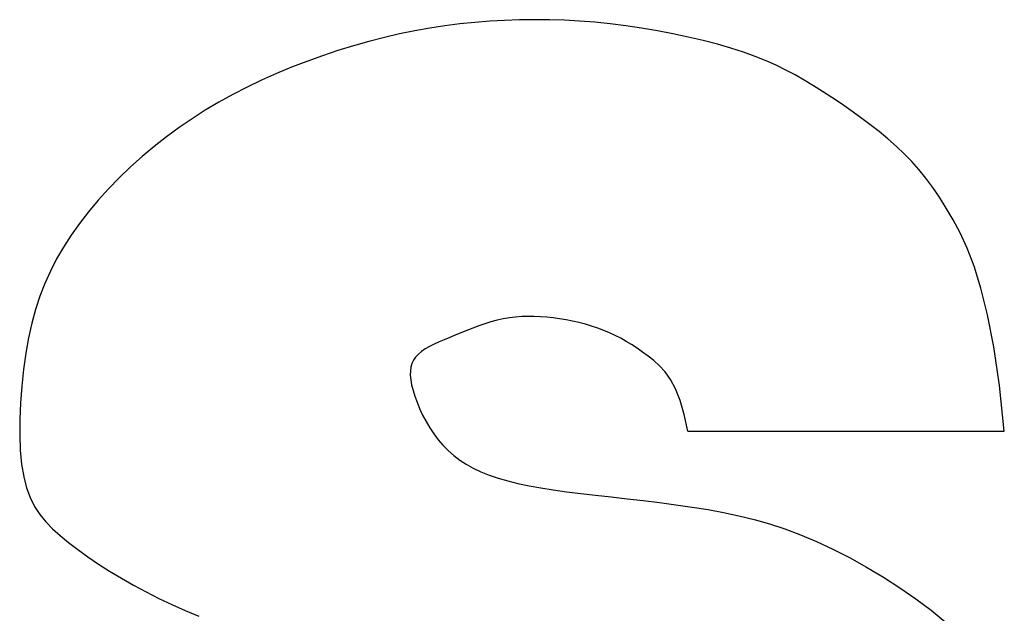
# Model space of a CAD drawing. Header units: millimetres. Extents: x -7023 to 53801, y 9849 to 33561.
# Tile 388 of 537: x 29155.29 to 29158.91, y 16333.41 to 16335.59. Entities that reach past the tile are written whole.
import ezdxf

# ---------------------------------------------------------------- set-up
doc = ezdxf.new("R2010")
doc.units = ezdxf.units.MM
doc.layers.add('IE_CCTV', color=6, linetype='Continuous')

# ---------------------------------------------------------------- blocks, each defined once
blk = doc.blocks.new('zw$F5E3')
at = {"layer": 'IE_CCTV', "transparency": 33554687}
for p, q in [((49.8796, -18.7696), (49.8299, -18.7725)), ((49.8796, -18.7696), (49.8299, -18.7725)), ((49.8796, -18.7696), (49.8299, -18.7725)), ((49.8796, -18.7696), (49.8299, -18.7725)), ((49.8796, -18.7696), (49.8299, -18.7725)), ((49.9293, -18.7678), (49.8796, -18.7696)), ((49.9293, -18.7678), (49.8796, -18.7696)), ((49.9293, -18.7678), (49.8796, -18.7696)), ((49.9293, -18.7678), (49.8796, -18.7696)), ((49.9293, -18.7678), (49.8796, -18.7696)), ((49.9791, -18.7672), (49.9293, -18.7678)), ((49.9791, -18.7672), (49.9293, -18.7678)), ((49.9791, -18.7672), (49.9293, -18.7678)), ((49.9791, -18.7672), (49.9293, -18.7678)), ((49.9791, -18.7672), (49.9293, -18.7678)), ((50.0291, -18.7676), (49.9791, -18.7672)), ((50.0291, -18.7676), (49.9791, -18.7672)), ((50.0291, -18.7676), (49.9791, -18.7672)), ((50.0291, -18.7676), (49.9791, -18.7672)), ((50.0291, -18.7676), (49.9791, -18.7672)), ((50.0794, -18.7692), (50.0291, -18.7676)), ((50.0794, -18.7692), (50.0291, -18.7676)), ((50.0794, -18.7692), (50.0291, -18.7676)), ((50.0794, -18.7692), (50.0291, -18.7676)), ((50.0794, -18.7692), (50.0291, -18.7676)), ((50.1299, -18.772), (50.0794, -18.7692)), ((50.1299, -18.772), (50.0794, -18.7692)), ((50.1299, -18.772), (50.0794, -18.7692)), ((50.1299, -18.772), (50.0794, -18.7692)), ((50.1299, -18.772), (50.0794, -18.7692)), ((50.1809, -18.776), (50.1299, -18.772)), ((50.1809, -18.776), (50.1299, -18.772)), ((50.1809, -18.776), (50.1299, -18.772)), ((50.1809, -18.776), (50.1299, -18.772)), ((50.1809, -18.776), (50.1299, -18.772)), ((49.5799, -18.8044), (49.5291, -18.8147)), ((49.5799, -18.8044), (49.5291, -18.8147)), ((49.5799, -18.8044), (49.5291, -18.8147)), ((49.5799, -18.8044), (49.5291, -18.8147)), ((49.5799, -18.8044), (49.5291, -18.8147)), ((49.6303, -18.7955), (49.5799, -18.8044)), ((49.6303, -18.7955), (49.5799, -18.8044)), ((49.6303, -18.7955), (49.5799, -18.8044)), ((49.6303, -18.7955), (49.5799, -18.8044)), ((49.6303, -18.7955), (49.5799, -18.8044)), ((49.6804, -18.7879), (49.6303, -18.7955)), ((49.6804, -18.7879), (49.6303, -18.7955)), ((49.6804, -18.7879), (49.6303, -18.7955)), ((49.6804, -18.7879), (49.6303, -18.7955)), ((49.6804, -18.7879), (49.6303, -18.7955)), ((49.7304, -18.7815), (49.6804, -18.7879)), ((49.7304, -18.7815), (49.6804, -18.7879)), ((49.7304, -18.7815), (49.6804, -18.7879)), ((49.7304, -18.7815), (49.6804, -18.7879)), ((49.7304, -18.7815), (49.6804, -18.7879)), ((49.7802, -18.7764), (49.7304, -18.7815)), ((49.7802, -18.7764), (49.7304, -18.7815)), ((49.7802, -18.7764), (49.7304, -18.7815)), ((49.7802, -18.7764), (49.7304, -18.7815)), ((49.7802, -18.7764), (49.7304, -18.7815)), ((49.8299, -18.7725), (49.7802, -18.7764)), ((49.8299, -18.7725), (49.7802, -18.7764)), ((49.8299, -18.7725), (49.7802, -18.7764)), ((49.8299, -18.7725), (49.7802, -18.7764)), ((49.8299, -18.7725), (49.7802, -18.7764)), ((50.2324, -18.7812), (50.1809, -18.776)), ((50.2324, -18.7812), (50.1809, -18.776)), ((50.2324, -18.7812), (50.1809, -18.776)), ((50.2324, -18.7812), (50.1809, -18.776)), ((50.2324, -18.7812), (50.1809, -18.776)), ((50.2845, -18.7877), (50.2324, -18.7812)), ((50.2845, -18.7877), (50.2324, -18.7812)), ((50.2845, -18.7877), (50.2324, -18.7812)), ((50.2845, -18.7877), (50.2324, -18.7812)), ((50.2845, -18.7877), (50.2324, -18.7812)), ((50.337, -18.7954), (50.2845, -18.7877)), ((50.337, -18.7954), (50.2845, -18.7877)), ((50.337, -18.7954), (50.2845, -18.7877)), ((50.337, -18.7954), (50.2845, -18.7877)), ((50.337, -18.7954), (50.2845, -18.7877)), ((50.3896, -18.8043), (50.337, -18.7954)), ((50.3896, -18.8043), (50.337, -18.7954)), ((50.3896, -18.8043), (50.337, -18.7954)), ((50.3896, -18.8043), (50.337, -18.7954)), ((50.3896, -18.8043), (50.337, -18.7954)), ((50.4417, -18.8142), (50.3896, -18.8043)), ((50.4417, -18.8142), (50.3896, -18.8043)), ((50.4417, -18.8142), (50.3896, -18.8043)), ((50.4417, -18.8142), (50.3896, -18.8043)), ((50.4417, -18.8142), (50.3896, -18.8043)), ((49.4781, -18.8264), (49.4266, -18.8395)), ((49.4781, -18.8264), (49.4266, -18.8395)), ((49.4781, -18.8264), (49.4266, -18.8395)), ((49.4781, -18.8264), (49.4266, -18.8395)), ((49.4781, -18.8264), (49.4266, -18.8395)), ((49.5291, -18.8147), (49.4781, -18.8264)), ((49.5291, -18.8147), (49.4781, -18.8264)), ((49.5291, -18.8147), (49.4781, -18.8264)), ((49.5291, -18.8147), (49.4781, -18.8264)), ((49.5291, -18.8147), (49.4781, -18.8264)), ((50.4929, -18.825), (50.4417, -18.8142)), ((50.4929, -18.825), (50.4417, -18.8142)), ((50.4929, -18.825), (50.4417, -18.8142)), ((50.4929, -18.825), (50.4417, -18.8142)), ((50.4929, -18.825), (50.4417, -18.8142)), ((50.5426, -18.8367), (50.4929, -18.825)), ((50.5426, -18.8367), (50.4929, -18.825)), ((50.5426, -18.8367), (50.4929, -18.825)), ((50.5426, -18.8367), (50.4929, -18.825)), ((50.5426, -18.8367), (50.4929, -18.825)), ((50.5903, -18.8491), (50.5426, -18.8367)), ((50.5903, -18.8491), (50.5426, -18.8367)), ((50.5903, -18.8491), (50.5426, -18.8367)), ((50.5903, -18.8491), (50.5426, -18.8367)), ((50.5903, -18.8491), (50.5426, -18.8367)), ((49.3229, -18.8702), (49.2711, -18.8876)), ((49.3229, -18.8702), (49.2711, -18.8876)), ((49.3229, -18.8702), (49.2711, -18.8876)), ((49.3229, -18.8702), (49.2711, -18.8876)), ((49.3229, -18.8702), (49.2711, -18.8876)), ((49.3748, -18.8542), (49.3229, -18.8702)), ((49.3748, -18.8542), (49.3229, -18.8702)), ((49.3748, -18.8542), (49.3229, -18.8702)), ((49.3748, -18.8542), (49.3229, -18.8702)), ((49.3748, -18.8542), (49.3229, -18.8702)), ((49.4266, -18.8395), (49.3748, -18.8542)), ((49.4266, -18.8395), (49.3748, -18.8542)), ((49.4266, -18.8395), (49.3748, -18.8542)), ((49.4266, -18.8395), (49.3748, -18.8542)), ((49.4266, -18.8395), (49.3748, -18.8542)), ((50.6355, -18.8622), (50.5903, -18.8491)), ((50.6355, -18.8622), (50.5903, -18.8491)), ((50.6355, -18.8622), (50.5903, -18.8491)), ((50.6355, -18.8622), (50.5903, -18.8491)), ((50.6355, -18.8622), (50.5903, -18.8491)), ((50.6777, -18.8757), (50.6355, -18.8622)), ((50.6777, -18.8757), (50.6355, -18.8622)), ((50.6777, -18.8757), (50.6355, -18.8622)), ((50.6777, -18.8757), (50.6355, -18.8622)), ((50.6777, -18.8757), (50.6355, -18.8622)), ((49.2711, -18.8876), (49.2196, -18.9062)), ((49.2711, -18.8876), (49.2196, -18.9062)), ((49.2711, -18.8876), (49.2196, -18.9062)), ((49.2711, -18.8876), (49.2196, -18.9062)), ((49.2711, -18.8876), (49.2196, -18.9062)), ((50.7167, -18.8897), (50.6777, -18.8757)), ((50.7167, -18.8897), (50.6777, -18.8757)), ((50.7167, -18.8897), (50.6777, -18.8757)), ((50.7167, -18.8897), (50.6777, -18.8757)), ((50.7167, -18.8897), (50.6777, -18.8757)), ((50.7529, -18.9042), (50.7167, -18.8897)), ((50.7529, -18.9042), (50.7167, -18.8897)), ((50.7529, -18.9042), (50.7167, -18.8897)), ((50.7529, -18.9042), (50.7167, -18.8897)), ((50.7529, -18.9042), (50.7167, -18.8897)), ((49.1685, -18.9261), (49.1181, -18.9472)), ((49.1685, -18.9261), (49.1181, -18.9472)), ((49.1685, -18.9261), (49.1181, -18.9472)), ((49.1685, -18.9261), (49.1181, -18.9472)), ((49.1685, -18.9261), (49.1181, -18.9472)), ((49.2196, -18.9062), (49.1685, -18.9261)), ((49.2196, -18.9062), (49.1685, -18.9261)), ((49.2196, -18.9062), (49.1685, -18.9261)), ((49.2196, -18.9062), (49.1685, -18.9261)), ((49.2196, -18.9062), (49.1685, -18.9261)), ((50.7869, -18.9194), (50.7529, -18.9042)), ((50.7869, -18.9194), (50.7529, -18.9042)), ((50.7869, -18.9194), (50.7529, -18.9042)), ((50.7869, -18.9194), (50.7529, -18.9042)), ((50.7869, -18.9194), (50.7529, -18.9042)), ((50.8191, -18.9352), (50.7869, -18.9194)), ((50.8191, -18.9352), (50.7869, -18.9194)), ((50.8191, -18.9352), (50.7869, -18.9194)), ((50.8191, -18.9352), (50.7869, -18.9194)), ((50.8191, -18.9352), (50.7869, -18.9194)), ((50.8501, -18.9517), (50.8191, -18.9352)), ((50.8501, -18.9517), (50.8191, -18.9352)), ((50.8501, -18.9517), (50.8191, -18.9352)), ((50.8501, -18.9517), (50.8191, -18.9352)), ((50.8501, -18.9517), (50.8191, -18.9352)), ((49.1181, -18.9472), (49.0684, -18.9695)), ((49.1181, -18.9472), (49.0684, -18.9695)), ((49.1181, -18.9472), (49.0684, -18.9695)), ((49.1181, -18.9472), (49.0684, -18.9695)), ((49.1181, -18.9472), (49.0684, -18.9695)), ((50.8804, -18.9691), (50.8501, -18.9517)), ((50.8804, -18.9691), (50.8501, -18.9517)), ((50.8804, -18.9691), (50.8501, -18.9517)), ((50.8804, -18.9691), (50.8501, -18.9517)), ((50.8804, -18.9691), (50.8501, -18.9517)), ((50.9106, -18.9874), (50.8804, -18.9691)), ((50.9106, -18.9874), (50.8804, -18.9691)), ((50.9106, -18.9874), (50.8804, -18.9691)), ((50.9106, -18.9874), (50.8804, -18.9691)), ((50.9106, -18.9874), (50.8804, -18.9691)), ((49.0198, -18.9928), (48.9722, -19.0172)), ((49.0198, -18.9928), (48.9722, -19.0172)), ((49.0198, -18.9928), (48.9722, -19.0172)), ((49.0198, -18.9928), (48.9722, -19.0172)), ((49.0198, -18.9928), (48.9722, -19.0172)), ((49.0684, -18.9695), (49.0198, -18.9928)), ((49.0684, -18.9695), (49.0198, -18.9928)), ((49.0684, -18.9695), (49.0198, -18.9928)), ((49.0684, -18.9695), (49.0198, -18.9928)), ((49.0684, -18.9695), (49.0198, -18.9928)), ((50.9412, -19.0067), (50.9106, -18.9874)), ((50.9412, -19.0067), (50.9106, -18.9874)), ((50.9412, -19.0067), (50.9106, -18.9874)), ((50.9412, -19.0067), (50.9106, -18.9874)), ((50.9412, -19.0067), (50.9106, -18.9874)), ((48.9722, -19.0172), (48.9257, -19.0428)), ((48.9722, -19.0172), (48.9257, -19.0428)), ((48.9722, -19.0172), (48.9257, -19.0428)), ((48.9722, -19.0172), (48.9257, -19.0428)), ((48.9722, -19.0172), (48.9257, -19.0428)), ((50.9725, -19.0271), (50.9412, -19.0067)), ((50.9725, -19.0271), (50.9412, -19.0067)), ((50.9725, -19.0271), (50.9412, -19.0067)), ((50.9725, -19.0271), (50.9412, -19.0067)), ((50.9725, -19.0271), (50.9412, -19.0067)), ((51.0042, -19.0484), (50.9725, -19.0271)), ((51.0042, -19.0484), (50.9725, -19.0271)), ((51.0042, -19.0484), (50.9725, -19.0271)), ((51.0042, -19.0484), (50.9725, -19.0271)), ((51.0042, -19.0484), (50.9725, -19.0271)), ((48.9257, -19.0428), (48.8803, -19.0696)), ((48.9257, -19.0428), (48.8803, -19.0696)), ((48.9257, -19.0428), (48.8803, -19.0696)), ((48.9257, -19.0428), (48.8803, -19.0696)), ((48.9257, -19.0428), (48.8803, -19.0696)), ((51.0362, -19.0705), (51.0042, -19.0484)), ((51.0362, -19.0705), (51.0042, -19.0484)), ((51.0362, -19.0705), (51.0042, -19.0484)), ((51.0362, -19.0705), (51.0042, -19.0484)), ((51.0362, -19.0705), (51.0042, -19.0484)), ((48.8359, -19.0976), (48.7926, -19.127)), ((48.8359, -19.0976), (48.7926, -19.127)), ((48.8359, -19.0976), (48.7926, -19.127)), ((48.8359, -19.0976), (48.7926, -19.127)), ((48.8359, -19.0976), (48.7926, -19.127)), ((48.8803, -19.0696), (48.8359, -19.0976)), ((48.8803, -19.0696), (48.8359, -19.0976)), ((48.8803, -19.0696), (48.8359, -19.0976)), ((48.8803, -19.0696), (48.8359, -19.0976)), ((48.8803, -19.0696), (48.8359, -19.0976)), ((51.068, -19.0933), (51.0362, -19.0705)), ((51.068, -19.0933), (51.0362, -19.0705)), ((51.068, -19.0933), (51.0362, -19.0705)), ((51.068, -19.0933), (51.0362, -19.0705)), ((51.068, -19.0933), (51.0362, -19.0705)), ((51.0994, -19.1168), (51.068, -19.0933)), ((51.0994, -19.1168), (51.068, -19.0933)), ((51.0994, -19.1168), (51.068, -19.0933)), ((51.0994, -19.1168), (51.068, -19.0933)), ((51.0994, -19.1168), (51.068, -19.0933)), ((48.7926, -19.127), (48.7504, -19.1577)), ((48.7926, -19.127), (48.7504, -19.1577)), ((48.7926, -19.127), (48.7504, -19.1577)), ((48.7926, -19.127), (48.7504, -19.1577)), ((48.7926, -19.127), (48.7504, -19.1577)), ((51.13, -19.1408), (51.0994, -19.1168)), ((51.13, -19.1408), (51.0994, -19.1168)), ((51.13, -19.1408), (51.0994, -19.1168)), ((51.13, -19.1408), (51.0994, -19.1168)), ((51.13, -19.1408), (51.0994, -19.1168)), ((48.7504, -19.1577), (48.7092, -19.1899)), ((48.7504, -19.1577), (48.7092, -19.1899)), ((48.7504, -19.1577), (48.7092, -19.1899)), ((48.7504, -19.1577), (48.7092, -19.1899)), ((48.7504, -19.1577), (48.7092, -19.1899)), ((51.1595, -19.1653), (51.13, -19.1408)), ((51.1595, -19.1653), (51.13, -19.1408)), ((51.1595, -19.1653), (51.13, -19.1408)), ((51.1595, -19.1653), (51.13, -19.1408)), ((51.1595, -19.1653), (51.13, -19.1408)), ((51.1876, -19.19), (51.1595, -19.1653)), ((51.1876, -19.19), (51.1595, -19.1653)), ((51.1876, -19.19), (51.1595, -19.1653)), ((51.1876, -19.19), (51.1595, -19.1653)), ((51.1876, -19.19), (51.1595, -19.1653)), ((48.7092, -19.1899), (48.6691, -19.2235)), ((48.7092, -19.1899), (48.6691, -19.2235)), ((48.7092, -19.1899), (48.6691, -19.2235)), ((48.7092, -19.1899), (48.6691, -19.2235)), ((48.7092, -19.1899), (48.6691, -19.2235)), ((51.214, -19.2151), (51.1876, -19.19)), ((51.214, -19.2151), (51.1876, -19.19)), ((51.214, -19.2151), (51.1876, -19.19)), ((51.214, -19.2151), (51.1876, -19.19)), ((51.214, -19.2151), (51.1876, -19.19)), ((48.6691, -19.2235), (48.6302, -19.2584)), ((48.6691, -19.2235), (48.6302, -19.2584)), ((48.6691, -19.2235), (48.6302, -19.2584)), ((48.6691, -19.2235), (48.6302, -19.2584)), ((48.6691, -19.2235), (48.6302, -19.2584)), ((51.2391, -19.2408), (51.214, -19.2151)), ((51.2391, -19.2408), (51.214, -19.2151)), ((51.2391, -19.2408), (51.214, -19.2151)), ((51.2391, -19.2408), (51.214, -19.2151)), ((51.2391, -19.2408), (51.214, -19.2151)), ((48.6302, -19.2584), (48.5927, -19.2946)), ((48.6302, -19.2584), (48.5927, -19.2946)), ((48.6302, -19.2584), (48.5927, -19.2946)), ((48.6302, -19.2584), (48.5927, -19.2946)), ((48.6302, -19.2584), (48.5927, -19.2946)), ((51.2631, -19.2677), (51.2391, -19.2408)), ((51.2631, -19.2677), (51.2391, -19.2408)), ((51.2631, -19.2677), (51.2391, -19.2408)), ((51.2631, -19.2677), (51.2391, -19.2408)), ((51.2631, -19.2677), (51.2391, -19.2408)), ((48.5927, -19.2946), (48.5567, -19.3318)), ((48.5927, -19.2946), (48.5567, -19.3318)), ((48.5927, -19.2946), (48.5567, -19.3318)), ((48.5927, -19.2946), (48.5567, -19.3318)), ((48.5927, -19.2946), (48.5567, -19.3318)), ((51.2863, -19.2962), (51.2631, -19.2677)), ((51.2863, -19.2962), (51.2631, -19.2677)), ((51.2863, -19.2962), (51.2631, -19.2677)), ((51.2863, -19.2962), (51.2631, -19.2677)), ((51.2863, -19.2962), (51.2631, -19.2677)), ((51.309, -19.3268), (51.2863, -19.2962)), ((51.309, -19.3268), (51.2863, -19.2962)), ((51.309, -19.3268), (51.2863, -19.2962)), ((51.309, -19.3268), (51.2863, -19.2962)), ((51.309, -19.3268), (51.2863, -19.2962)), ((51.3314, -19.3599), (51.309, -19.3268)), ((51.3314, -19.3599), (51.309, -19.3268)), ((51.3314, -19.3599), (51.309, -19.3268)), ((51.3314, -19.3599), (51.309, -19.3268)), ((51.3314, -19.3599), (51.309, -19.3268)), ((48.5567, -19.3318), (48.5224, -19.3698)), ((48.5567, -19.3318), (48.5224, -19.3698)), ((48.5567, -19.3318), (48.5224, -19.3698)), ((48.5567, -19.3318), (48.5224, -19.3698)), ((48.5567, -19.3318), (48.5224, -19.3698)), ((51.354, -19.3959), (51.3314, -19.3599)), ((51.354, -19.3959), (51.3314, -19.3599)), ((51.354, -19.3959), (51.3314, -19.3599)), ((51.354, -19.3959), (51.3314, -19.3599)), ((51.354, -19.3959), (51.3314, -19.3599)), ((48.5224, -19.3698), (48.4901, -19.4084)), ((48.5224, -19.3698), (48.4901, -19.4084)), ((48.5224, -19.3698), (48.4901, -19.4084)), ((48.5224, -19.3698), (48.4901, -19.4084)), ((48.5224, -19.3698), (48.4901, -19.4084)), ((51.3768, -19.4353), (51.354, -19.3959)), ((51.3768, -19.4353), (51.354, -19.3959)), ((51.3768, -19.4353), (51.354, -19.3959)), ((51.3768, -19.4353), (51.354, -19.3959)), ((51.3768, -19.4353), (51.354, -19.3959)), ((48.4901, -19.4084), (48.4599, -19.4474)), ((48.4901, -19.4084), (48.4599, -19.4474)), ((48.4901, -19.4084), (48.4599, -19.4474)), ((48.4901, -19.4084), (48.4599, -19.4474)), ((48.4901, -19.4084), (48.4599, -19.4474)), ((48.4599, -19.4474), (48.432, -19.4867)), ((48.4599, -19.4474), (48.432, -19.4867)), ((48.4599, -19.4474), (48.432, -19.4867)), ((48.4599, -19.4474), (48.432, -19.4867)), ((48.4599, -19.4474), (48.432, -19.4867)), ((51.4002, -19.479), (51.3768, -19.4353)), ((51.4002, -19.479), (51.3768, -19.4353)), ((51.4002, -19.479), (51.3768, -19.4353)), ((51.4002, -19.479), (51.3768, -19.4353)), ((51.4002, -19.479), (51.3768, -19.4353)), ((48.432, -19.4867), (48.4065, -19.5262)), ((48.432, -19.4867), (48.4065, -19.5262)), ((48.432, -19.4867), (48.4065, -19.5262)), ((48.432, -19.4867), (48.4065, -19.5262)), ((48.432, -19.4867), (48.4065, -19.5262)), ((51.4239, -19.5296), (51.4002, -19.479)), ((51.4239, -19.5296), (51.4002, -19.479)), ((51.4239, -19.5296), (51.4002, -19.479)), ((51.4239, -19.5296), (51.4002, -19.479)), ((51.4239, -19.5296), (51.4002, -19.479)), ((48.4065, -19.5262), (48.3835, -19.5658)), ((48.4065, -19.5262), (48.3835, -19.5658)), ((48.4065, -19.5262), (48.3835, -19.5658)), ((48.4065, -19.5262), (48.3835, -19.5658)), ((48.4065, -19.5262), (48.3835, -19.5658)), ((51.4473, -19.59), (51.4239, -19.5296)), ((51.4473, -19.59), (51.4239, -19.5296)), ((51.4473, -19.59), (51.4239, -19.5296)), ((51.4473, -19.59), (51.4239, -19.5296)), ((51.4473, -19.59), (51.4239, -19.5296)), ((48.3835, -19.5658), (48.3629, -19.606)), ((48.3835, -19.5658), (48.3629, -19.606)), ((48.3835, -19.5658), (48.3629, -19.606)), ((48.3835, -19.5658), (48.3629, -19.606)), ((48.3835, -19.5658), (48.3629, -19.606)), ((51.4702, -19.6631), (51.4473, -19.59)), ((51.4702, -19.6631), (51.4473, -19.59)), ((51.4702, -19.6631), (51.4473, -19.59)), ((51.4702, -19.6631), (51.4473, -19.59)), ((51.4702, -19.6631), (51.4473, -19.59)), ((48.3629, -19.606), (48.3445, -19.6472)), ((48.3629, -19.606), (48.3445, -19.6472)), ((48.3629, -19.606), (48.3445, -19.6472)), ((48.3629, -19.606), (48.3445, -19.6472)), ((48.3629, -19.606), (48.3445, -19.6472)), ((48.3445, -19.6472), (48.3282, -19.6898)), ((48.3445, -19.6472), (48.3282, -19.6898)), ((48.3445, -19.6472), (48.3282, -19.6898)), ((48.3445, -19.6472), (48.3282, -19.6898)), ((48.3445, -19.6472), (48.3282, -19.6898)), ((48.3282, -19.6898), (48.3138, -19.734)), ((48.3282, -19.6898), (48.3138, -19.734)), ((48.3282, -19.6898), (48.3138, -19.734)), ((48.3282, -19.6898), (48.3138, -19.734)), ((48.3282, -19.6898), (48.3138, -19.734)), ((51.4921, -19.7518), (51.4702, -19.6631)), ((51.4921, -19.7518), (51.4702, -19.6631)), ((51.4921, -19.7518), (51.4702, -19.6631)), ((51.4921, -19.7518), (51.4702, -19.6631)), ((51.4921, -19.7518), (51.4702, -19.6631)), ((48.3138, -19.734), (48.3012, -19.7803)), ((48.3138, -19.734), (48.3012, -19.7803)), ((48.3138, -19.734), (48.3012, -19.7803)), ((48.3138, -19.734), (48.3012, -19.7803)), ((48.3138, -19.734), (48.3012, -19.7803)), ((49.9368, -19.7582), (49.9161, -19.7598)), ((49.9368, -19.7582), (49.9161, -19.7598)), ((49.9368, -19.7582), (49.9161, -19.7598)), ((49.9368, -19.7582), (49.9161, -19.7598)), ((49.9368, -19.7582), (49.9161, -19.7598)), ((49.9575, -19.7575), (49.9368, -19.7582)), ((49.9575, -19.7575), (49.9368, -19.7582)), ((49.9575, -19.7575), (49.9368, -19.7582)), ((49.9575, -19.7575), (49.9368, -19.7582)), ((49.9575, -19.7575), (49.9368, -19.7582)), ((49.9783, -19.7576), (49.9575, -19.7575)), ((49.9783, -19.7576), (49.9575, -19.7575)), ((49.9783, -19.7576), (49.9575, -19.7575)), ((49.9783, -19.7576), (49.9575, -19.7575)), ((49.9783, -19.7576), (49.9575, -19.7575)), ((49.9993, -19.7585), (49.9783, -19.7576)), ((49.9993, -19.7585), (49.9783, -19.7576)), ((49.9993, -19.7585), (49.9783, -19.7576)), ((49.9993, -19.7585), (49.9783, -19.7576)), ((49.9993, -19.7585), (49.9783, -19.7576)), ((51.5127, -19.8591), (51.4921, -19.7518)), ((51.5127, -19.8591), (51.4921, -19.7518)), ((51.5127, -19.8591), (51.4921, -19.7518)), ((51.5127, -19.8591), (51.4921, -19.7518)), ((51.5127, -19.8591), (51.4921, -19.7518)), ((48.3012, -19.7803), (48.2903, -19.8291)), ((48.3012, -19.7803), (48.2903, -19.8291)), ((48.3012, -19.7803), (48.2903, -19.8291)), ((48.3012, -19.7803), (48.2903, -19.8291)), ((48.3012, -19.7803), (48.2903, -19.8291)), ((49.7933, -19.7893), (49.7733, -19.7967)), ((49.7933, -19.7893), (49.7733, -19.7967)), ((49.7933, -19.7893), (49.7733, -19.7967)), ((49.7933, -19.7893), (49.7733, -19.7967)), ((49.7933, -19.7893), (49.7733, -19.7967)), ((49.8136, -19.7824), (49.7933, -19.7893)), ((49.8136, -19.7824), (49.7933, -19.7893)), ((49.8136, -19.7824), (49.7933, -19.7893)), ((49.8136, -19.7824), (49.7933, -19.7893)), ((49.8136, -19.7824), (49.7933, -19.7893)), ((49.834, -19.7761), (49.8136, -19.7824)), ((49.834, -19.7761), (49.8136, -19.7824)), ((49.834, -19.7761), (49.8136, -19.7824)), ((49.834, -19.7761), (49.8136, -19.7824)), ((49.834, -19.7761), (49.8136, -19.7824)), ((49.8545, -19.7706), (49.834, -19.7761)), ((49.8545, -19.7706), (49.834, -19.7761)), ((49.8545, -19.7706), (49.834, -19.7761)), ((49.8545, -19.7706), (49.834, -19.7761)), ((49.8545, -19.7706), (49.834, -19.7761)), ((49.875, -19.766), (49.8545, -19.7706)), ((49.875, -19.766), (49.8545, -19.7706)), ((49.875, -19.766), (49.8545, -19.7706)), ((49.875, -19.766), (49.8545, -19.7706)), ((49.875, -19.766), (49.8545, -19.7706)), ((49.8956, -19.7624), (49.875, -19.766)), ((49.8956, -19.7624), (49.875, -19.766)), ((49.8956, -19.7624), (49.875, -19.766)), ((49.8956, -19.7624), (49.875, -19.766)), ((49.8956, -19.7624), (49.875, -19.766)), ((49.9161, -19.7598), (49.8956, -19.7624)), ((49.9161, -19.7598), (49.8956, -19.7624)), ((49.9161, -19.7598), (49.8956, -19.7624)), ((49.9161, -19.7598), (49.8956, -19.7624)), ((49.9161, -19.7598), (49.8956, -19.7624)), ((50.0205, -19.7602), (49.9993, -19.7585)), ((50.0205, -19.7602), (49.9993, -19.7585)), ((50.0205, -19.7602), (49.9993, -19.7585)), ((50.0205, -19.7602), (49.9993, -19.7585)), ((50.0205, -19.7602), (49.9993, -19.7585)), ((50.0418, -19.7625), (50.0205, -19.7602)), ((50.0418, -19.7625), (50.0205, -19.7602)), ((50.0418, -19.7625), (50.0205, -19.7602)), ((50.0418, -19.7625), (50.0205, -19.7602)), ((50.0418, -19.7625), (50.0205, -19.7602)), ((50.0633, -19.7655), (50.0418, -19.7625)), ((50.0633, -19.7655), (50.0418, -19.7625)), ((50.0633, -19.7655), (50.0418, -19.7625)), ((50.0633, -19.7655), (50.0418, -19.7625)), ((50.0633, -19.7655), (50.0418, -19.7625)), ((50.0849, -19.7691), (50.0633, -19.7655)), ((50.0849, -19.7691), (50.0633, -19.7655)), ((50.0849, -19.7691), (50.0633, -19.7655)), ((50.0849, -19.7691), (50.0633, -19.7655)), ((50.0849, -19.7691), (50.0633, -19.7655)), ((50.1065, -19.7733), (50.0849, -19.7691)), ((50.1065, -19.7733), (50.0849, -19.7691)), ((50.1065, -19.7733), (50.0849, -19.7691)), ((50.1065, -19.7733), (50.0849, -19.7691)), ((50.1065, -19.7733), (50.0849, -19.7691)), ((50.1279, -19.7782), (50.1065, -19.7733)), ((50.1279, -19.7782), (50.1065, -19.7733)), ((50.1279, -19.7782), (50.1065, -19.7733)), ((50.1279, -19.7782), (50.1065, -19.7733)), ((50.1279, -19.7782), (50.1065, -19.7733)), ((50.1492, -19.7837), (50.1279, -19.7782)), ((50.1492, -19.7837), (50.1279, -19.7782)), ((50.1492, -19.7837), (50.1279, -19.7782)), ((50.1492, -19.7837), (50.1279, -19.7782)), ((50.1492, -19.7837), (50.1279, -19.7782)), ((50.1701, -19.7899), (50.1492, -19.7837)), ((50.1701, -19.7899), (50.1492, -19.7837)), ((50.1701, -19.7899), (50.1492, -19.7837)), ((50.1701, -19.7899), (50.1492, -19.7837)), ((50.1701, -19.7899), (50.1492, -19.7837)), ((50.1906, -19.7967), (50.1701, -19.7899)), ((50.1906, -19.7967), (50.1701, -19.7899)), ((50.1906, -19.7967), (50.1701, -19.7899)), ((50.1906, -19.7967), (50.1701, -19.7899)), ((50.1906, -19.7967), (50.1701, -19.7899)), ((49.7149, -19.8201), (49.6962, -19.8277)), ((49.7149, -19.8201), (49.6962, -19.8277)), ((49.7149, -19.8201), (49.6962, -19.8277)), ((49.7149, -19.8201), (49.6962, -19.8277)), ((49.7149, -19.8201), (49.6962, -19.8277)), ((49.734, -19.8122), (49.7149, -19.8201)), ((49.734, -19.8122), (49.7149, -19.8201)), ((49.734, -19.8122), (49.7149, -19.8201)), ((49.734, -19.8122), (49.7149, -19.8201)), ((49.734, -19.8122), (49.7149, -19.8201)), ((49.7535, -19.8044), (49.734, -19.8122)), ((49.7535, -19.8044), (49.734, -19.8122)), ((49.7535, -19.8044), (49.734, -19.8122)), ((49.7535, -19.8044), (49.734, -19.8122)), ((49.7535, -19.8044), (49.734, -19.8122)), ((49.7733, -19.7967), (49.7535, -19.8044)), ((49.7733, -19.7967), (49.7535, -19.8044)), ((49.7733, -19.7967), (49.7535, -19.8044)), ((49.7733, -19.7967), (49.7535, -19.8044)), ((49.7733, -19.7967), (49.7535, -19.8044)), ((50.2105, -19.8041), (50.1906, -19.7967)), ((50.2105, -19.8041), (50.1906, -19.7967)), ((50.2105, -19.8041), (50.1906, -19.7967)), ((50.2105, -19.8041), (50.1906, -19.7967)), ((50.2105, -19.8041), (50.1906, -19.7967)), ((50.2299, -19.8122), (50.2105, -19.8041)), ((50.2299, -19.8122), (50.2105, -19.8041)), ((50.2299, -19.8122), (50.2105, -19.8041)), ((50.2299, -19.8122), (50.2105, -19.8041)), ((50.2299, -19.8122), (50.2105, -19.8041)), ((50.2487, -19.821), (50.2299, -19.8122)), ((50.2487, -19.821), (50.2299, -19.8122)), ((50.2487, -19.821), (50.2299, -19.8122)), ((50.2487, -19.821), (50.2299, -19.8122)), ((50.2487, -19.821), (50.2299, -19.8122)), ((50.2672, -19.8305), (50.2487, -19.821)), ((50.2672, -19.8305), (50.2487, -19.821)), ((50.2672, -19.8305), (50.2487, -19.821)), ((50.2672, -19.8305), (50.2487, -19.821)), ((50.2672, -19.8305), (50.2487, -19.821)), ((48.2903, -19.8291), (48.281, -19.8807)), ((48.2903, -19.8291), (48.281, -19.8807)), ((48.2903, -19.8291), (48.281, -19.8807)), ((48.2903, -19.8291), (48.281, -19.8807)), ((48.2903, -19.8291), (48.281, -19.8807)), ((49.6442, -19.8503), (49.6289, -19.8581)), ((49.6442, -19.8503), (49.6289, -19.8581)), ((49.6442, -19.8503), (49.6289, -19.8581)), ((49.6442, -19.8503), (49.6289, -19.8581)), ((49.6442, -19.8503), (49.6289, -19.8581)), ((49.6607, -19.8427), (49.6442, -19.8503)), ((49.6607, -19.8427), (49.6442, -19.8503)), ((49.6607, -19.8427), (49.6442, -19.8503)), ((49.6607, -19.8427), (49.6442, -19.8503)), ((49.6607, -19.8427), (49.6442, -19.8503)), ((49.678, -19.8352), (49.6607, -19.8427)), ((49.678, -19.8352), (49.6607, -19.8427)), ((49.678, -19.8352), (49.6607, -19.8427)), ((49.678, -19.8352), (49.6607, -19.8427)), ((49.678, -19.8352), (49.6607, -19.8427)), ((49.6962, -19.8277), (49.678, -19.8352)), ((49.6962, -19.8277), (49.678, -19.8352)), ((49.6962, -19.8277), (49.678, -19.8352)), ((49.6962, -19.8277), (49.678, -19.8352)), ((49.6962, -19.8277), (49.678, -19.8352)), ((50.2854, -19.8408), (50.2672, -19.8305)), ((50.2854, -19.8408), (50.2672, -19.8305)), ((50.2854, -19.8408), (50.2672, -19.8305)), ((50.2854, -19.8408), (50.2672, -19.8305)), ((50.2854, -19.8408), (50.2672, -19.8305)), ((50.3036, -19.8518), (50.2854, -19.8408)), ((50.3036, -19.8518), (50.2854, -19.8408)), ((50.3036, -19.8518), (50.2854, -19.8408)), ((50.3036, -19.8518), (50.2854, -19.8408)), ((50.3036, -19.8518), (50.2854, -19.8408)), ((50.3218, -19.8637), (50.3036, -19.8518)), ((50.3218, -19.8637), (50.3036, -19.8518)), ((50.3218, -19.8637), (50.3036, -19.8518)), ((50.3218, -19.8637), (50.3036, -19.8518)), ((50.3218, -19.8637), (50.3036, -19.8518)), ((48.281, -19.8807), (48.2732, -19.9346)), ((48.281, -19.8807), (48.2732, -19.9346)), ((48.281, -19.8807), (48.2732, -19.9346)), ((48.281, -19.8807), (48.2732, -19.9346)), ((48.281, -19.8807), (48.2732, -19.9346)), ((49.5916, -19.8835), (49.5826, -19.8931)), ((49.5916, -19.8835), (49.5826, -19.8931)), ((49.5916, -19.8835), (49.5826, -19.8931)), ((49.5916, -19.8835), (49.5826, -19.8931)), ((49.5916, -19.8835), (49.5826, -19.8931)), ((49.6024, -19.8746), (49.5916, -19.8835)), ((49.6024, -19.8746), (49.5916, -19.8835)), ((49.6024, -19.8746), (49.5916, -19.8835)), ((49.6024, -19.8746), (49.5916, -19.8835)), ((49.6024, -19.8746), (49.5916, -19.8835)), ((49.6149, -19.8661), (49.6024, -19.8746)), ((49.6149, -19.8661), (49.6024, -19.8746)), ((49.6149, -19.8661), (49.6024, -19.8746)), ((49.6149, -19.8661), (49.6024, -19.8746)), ((49.6149, -19.8661), (49.6024, -19.8746)), ((49.6289, -19.8581), (49.6149, -19.8661)), ((49.6289, -19.8581), (49.6149, -19.8661)), ((49.6289, -19.8581), (49.6149, -19.8661)), ((49.6289, -19.8581), (49.6149, -19.8661)), ((49.6289, -19.8581), (49.6149, -19.8661)), ((50.3401, -19.8765), (50.3218, -19.8637)), ((50.3401, -19.8765), (50.3218, -19.8637)), ((50.3401, -19.8765), (50.3218, -19.8637)), ((50.3401, -19.8765), (50.3218, -19.8637)), ((50.3401, -19.8765), (50.3218, -19.8637)), ((50.3588, -19.8902), (50.3401, -19.8765)), ((50.3588, -19.8902), (50.3401, -19.8765)), ((50.3588, -19.8902), (50.3401, -19.8765)), ((50.3588, -19.8902), (50.3401, -19.8765)), ((50.3588, -19.8902), (50.3401, -19.8765)), ((51.5315, -19.9878), (51.5127, -19.8591)), ((51.5315, -19.9878), (51.5127, -19.8591)), ((51.5315, -19.9878), (51.5127, -19.8591)), ((51.5315, -19.9878), (51.5127, -19.8591)), ((51.5315, -19.9878), (51.5127, -19.8591)), ((49.5702, -19.9145), (49.5667, -19.9265)), ((49.5702, -19.9145), (49.5667, -19.9265)), ((49.5702, -19.9145), (49.5667, -19.9265)), ((49.5702, -19.9145), (49.5667, -19.9265)), ((49.5702, -19.9145), (49.5667, -19.9265)), ((49.5755, -19.9034), (49.5702, -19.9145)), ((49.5755, -19.9034), (49.5702, -19.9145)), ((49.5755, -19.9034), (49.5702, -19.9145)), ((49.5755, -19.9034), (49.5702, -19.9145)), ((49.5755, -19.9034), (49.5702, -19.9145)), ((49.5826, -19.8931), (49.5755, -19.9034)), ((49.5826, -19.8931), (49.5755, -19.9034)), ((49.5826, -19.8931), (49.5755, -19.9034)), ((49.5826, -19.8931), (49.5755, -19.9034)), ((49.5826, -19.8931), (49.5755, -19.9034)), ((50.3778, -19.9051), (50.3588, -19.8902)), ((50.3778, -19.9051), (50.3588, -19.8902)), ((50.3778, -19.9051), (50.3588, -19.8902)), ((50.3778, -19.9051), (50.3588, -19.8902)), ((50.3778, -19.9051), (50.3588, -19.8902)), ((50.3968, -19.9222), (50.3778, -19.9051)), ((50.3968, -19.9222), (50.3778, -19.9051)), ((50.3968, -19.9222), (50.3778, -19.9051)), ((50.3968, -19.9222), (50.3778, -19.9051)), ((50.3968, -19.9222), (50.3778, -19.9051)), ((50.4155, -19.9428), (50.3968, -19.9222)), ((50.4155, -19.9428), (50.3968, -19.9222)), ((50.4155, -19.9428), (50.3968, -19.9222)), ((50.4155, -19.9428), (50.3968, -19.9222)), ((50.4155, -19.9428), (50.3968, -19.9222)), ((48.2732, -19.9346), (48.2672, -19.9899)), ((48.2732, -19.9346), (48.2672, -19.9899)), ((48.2732, -19.9346), (48.2672, -19.9899)), ((48.2732, -19.9346), (48.2672, -19.9899)), ((48.2732, -19.9346), (48.2672, -19.9899)), ((49.5649, -19.9396), (49.5647, -19.9538)), ((49.5649, -19.9396), (49.5647, -19.9538)), ((49.5649, -19.9396), (49.5647, -19.9538)), ((49.5649, -19.9396), (49.5647, -19.9538)), ((49.5649, -19.9396), (49.5647, -19.9538)), ((49.5647, -19.9538), (49.5662, -19.9692)), ((49.5647, -19.9538), (49.5662, -19.9692)), ((49.5647, -19.9538), (49.5662, -19.9692)), ((49.5647, -19.9538), (49.5662, -19.9692)), ((49.5647, -19.9538), (49.5662, -19.9692)), ((49.5667, -19.9265), (49.5649, -19.9396)), ((49.5667, -19.9265), (49.5649, -19.9396)), ((49.5667, -19.9265), (49.5649, -19.9396)), ((49.5667, -19.9265), (49.5649, -19.9396)), ((49.5667, -19.9265), (49.5649, -19.9396)), ((50.4335, -19.9681), (50.4155, -19.9428)), ((50.4335, -19.9681), (50.4155, -19.9428)), ((50.4335, -19.9681), (50.4155, -19.9428)), ((50.4335, -19.9681), (50.4155, -19.9428)), ((50.4335, -19.9681), (50.4155, -19.9428)), ((49.5662, -19.9692), (49.5693, -19.986)), ((49.5662, -19.9692), (49.5693, -19.986)), ((49.5662, -19.9692), (49.5693, -19.986)), ((49.5662, -19.9692), (49.5693, -19.986)), ((49.5662, -19.9692), (49.5693, -19.986)), ((49.5693, -19.986), (49.5738, -20.0043)), ((49.5693, -19.986), (49.5738, -20.0043)), ((49.5693, -19.986), (49.5738, -20.0043)), ((49.5693, -19.986), (49.5738, -20.0043)), ((49.5693, -19.986), (49.5738, -20.0043)), ((50.4505, -19.9993), (50.4335, -19.9681)), ((50.4505, -19.9993), (50.4335, -19.9681)), ((50.4505, -19.9993), (50.4335, -19.9681)), ((50.4505, -19.9993), (50.4335, -19.9681)), ((50.4505, -19.9993), (50.4335, -19.9681)), ((51.5481, -20.1409), (51.5315, -19.9878)), ((51.5481, -20.1409), (51.5315, -19.9878)), ((51.5481, -20.1409), (51.5315, -19.9878)), ((51.5481, -20.1409), (51.5315, -19.9878)), ((51.5481, -20.1409), (51.5315, -19.9878)), ((48.2672, -19.9899), (48.2629, -20.0455)), ((48.2672, -19.9899), (48.2629, -20.0455)), ((48.2672, -19.9899), (48.2629, -20.0455)), ((48.2672, -19.9899), (48.2629, -20.0455)), ((48.2672, -19.9899), (48.2629, -20.0455)), ((49.5738, -20.0043), (49.5798, -20.0238)), ((49.5738, -20.0043), (49.5798, -20.0238)), ((49.5738, -20.0043), (49.5798, -20.0238)), ((49.5738, -20.0043), (49.5798, -20.0238)), ((49.5738, -20.0043), (49.5798, -20.0238)), ((50.4659, -20.0377), (50.4505, -19.9993)), ((50.4659, -20.0377), (50.4505, -19.9993)), ((50.4659, -20.0377), (50.4505, -19.9993)), ((50.4659, -20.0377), (50.4505, -19.9993)), ((50.4659, -20.0377), (50.4505, -19.9993)), ((48.2629, -20.0455), (48.2607, -20.1005)), ((48.2629, -20.0455), (48.2607, -20.1005)), ((48.2629, -20.0455), (48.2607, -20.1005)), ((48.2629, -20.0455), (48.2607, -20.1005)), ((48.2629, -20.0455), (48.2607, -20.1005)), ((49.5798, -20.0238), (49.5872, -20.0442)), ((49.5798, -20.0238), (49.5872, -20.0442)), ((49.5798, -20.0238), (49.5872, -20.0442)), ((49.5798, -20.0238), (49.5872, -20.0442)), ((49.5798, -20.0238), (49.5872, -20.0442)), ((49.5872, -20.0442), (49.596, -20.0653)), ((49.5872, -20.0442), (49.596, -20.0653)), ((49.5872, -20.0442), (49.596, -20.0653)), ((49.5872, -20.0442), (49.596, -20.0653)), ((49.5872, -20.0442), (49.596, -20.0653)), ((50.4796, -20.0845), (50.4659, -20.0377)), ((50.4796, -20.0845), (50.4659, -20.0377)), ((50.4796, -20.0845), (50.4659, -20.0377)), ((50.4796, -20.0845), (50.4659, -20.0377)), ((50.4796, -20.0845), (50.4659, -20.0377)), ((49.596, -20.0653), (49.606, -20.0867)), ((49.596, -20.0653), (49.606, -20.0867)), ((49.596, -20.0653), (49.606, -20.0867)), ((49.596, -20.0653), (49.606, -20.0867)), ((49.596, -20.0653), (49.606, -20.0867)), ((49.606, -20.0867), (49.6173, -20.1082)), ((49.606, -20.0867), (49.6173, -20.1082)), ((49.606, -20.0867), (49.6173, -20.1082)), ((49.606, -20.0867), (49.6173, -20.1082)), ((49.606, -20.0867), (49.6173, -20.1082)), ((50.4911, -20.1409), (50.4796, -20.0845)), ((50.4911, -20.1409), (50.4796, -20.0845)), ((50.4911, -20.1409), (50.4796, -20.0845)), ((50.4911, -20.1409), (50.4796, -20.0845)), ((50.4911, -20.1409), (50.4796, -20.0845)), ((48.2607, -20.1005), (48.2605, -20.1537)), ((48.2607, -20.1005), (48.2605, -20.1537)), ((48.2607, -20.1005), (48.2605, -20.1537)), ((48.2607, -20.1005), (48.2605, -20.1537)), ((48.2607, -20.1005), (48.2605, -20.1537)), ((49.6173, -20.1082), (49.6298, -20.1293)), ((49.6173, -20.1082), (49.6298, -20.1293)), ((49.6173, -20.1082), (49.6298, -20.1293)), ((49.6173, -20.1082), (49.6298, -20.1293)), ((49.6173, -20.1082), (49.6298, -20.1293)), ((49.6298, -20.1293), (49.6434, -20.1497)), ((49.6298, -20.1293), (49.6434, -20.1497)), ((49.6298, -20.1293), (49.6434, -20.1497)), ((49.6298, -20.1293), (49.6434, -20.1497)), ((49.6298, -20.1293), (49.6434, -20.1497)), ((49.6434, -20.1497), (49.6581, -20.1693)), ((49.6434, -20.1497), (49.6581, -20.1693)), ((49.6434, -20.1497), (49.6581, -20.1693)), ((49.6434, -20.1497), (49.6581, -20.1693)), ((49.6434, -20.1497), (49.6581, -20.1693)), ((50.4911, -20.1409), (51.5481, -20.1409)), ((50.4911, -20.1409), (51.5481, -20.1409)), ((50.4911, -20.1409), (51.5481, -20.1409)), ((50.4911, -20.1409), (51.5481, -20.1409)), ((50.4911, -20.1409), (51.5481, -20.1409)), ((48.2605, -20.1537), (48.2626, -20.2041)), ((48.2605, -20.1537), (48.2626, -20.2041)), ((48.2605, -20.1537), (48.2626, -20.2041)), ((48.2605, -20.1537), (48.2626, -20.2041)), ((48.2605, -20.1537), (48.2626, -20.2041)), ((49.6581, -20.1693), (49.6739, -20.1878)), ((49.6581, -20.1693), (49.6739, -20.1878)), ((49.6581, -20.1693), (49.6739, -20.1878)), ((49.6581, -20.1693), (49.6739, -20.1878)), ((49.6581, -20.1693), (49.6739, -20.1878)), ((48.2626, -20.2041), (48.267, -20.2508)), ((48.2626, -20.2041), (48.267, -20.2508)), ((48.2626, -20.2041), (48.267, -20.2508)), ((48.2626, -20.2041), (48.267, -20.2508)), ((48.2626, -20.2041), (48.267, -20.2508)), ((49.6739, -20.1878), (49.6911, -20.2052)), ((49.6739, -20.1878), (49.6911, -20.2052)), ((49.6739, -20.1878), (49.6911, -20.2052)), ((49.6739, -20.1878), (49.6911, -20.2052)), ((49.6739, -20.1878), (49.6911, -20.2052)), ((49.6911, -20.2052), (49.7096, -20.2215)), ((49.6911, -20.2052), (49.7096, -20.2215)), ((49.6911, -20.2052), (49.7096, -20.2215)), ((49.6911, -20.2052), (49.7096, -20.2215)), ((49.6911, -20.2052), (49.7096, -20.2215)), ((48.267, -20.2508), (48.2739, -20.2927)), ((48.267, -20.2508), (48.2739, -20.2927)), ((48.267, -20.2508), (48.2739, -20.2927)), ((48.267, -20.2508), (48.2739, -20.2927)), ((48.267, -20.2508), (48.2739, -20.2927)), ((49.7096, -20.2215), (49.7297, -20.2368)), ((49.7096, -20.2215), (49.7297, -20.2368)), ((49.7096, -20.2215), (49.7297, -20.2368)), ((49.7096, -20.2215), (49.7297, -20.2368)), ((49.7096, -20.2215), (49.7297, -20.2368)), ((49.7297, -20.2368), (49.7515, -20.251)), ((49.7297, -20.2368), (49.7515, -20.251)), ((49.7297, -20.2368), (49.7515, -20.251)), ((49.7297, -20.2368), (49.7515, -20.251)), ((49.7297, -20.2368), (49.7515, -20.251)), ((49.7515, -20.251), (49.775, -20.2642)), ((49.7515, -20.251), (49.775, -20.2642)), ((49.7515, -20.251), (49.775, -20.2642)), ((49.7515, -20.251), (49.775, -20.2642)), ((49.7515, -20.251), (49.775, -20.2642)), ((49.775, -20.2642), (49.8006, -20.2763)), ((49.775, -20.2642), (49.8006, -20.2763)), ((49.775, -20.2642), (49.8006, -20.2763)), ((49.775, -20.2642), (49.8006, -20.2763)), ((49.775, -20.2642), (49.8006, -20.2763)), ((49.8006, -20.2763), (49.8282, -20.2873)), ((49.8006, -20.2763), (49.8282, -20.2873)), ((49.8006, -20.2763), (49.8282, -20.2873)), ((49.8006, -20.2763), (49.8282, -20.2873)), ((49.8006, -20.2763), (49.8282, -20.2873)), ((48.2739, -20.2927), (48.2834, -20.3296)), ((48.2739, -20.2927), (48.2834, -20.3296)), ((48.2739, -20.2927), (48.2834, -20.3296)), ((48.2739, -20.2927), (48.2834, -20.3296)), ((48.2739, -20.2927), (48.2834, -20.3296)), ((49.8282, -20.2873), (49.8579, -20.2974)), ((49.8282, -20.2873), (49.8579, -20.2974)), ((49.8282, -20.2873), (49.8579, -20.2974)), ((49.8282, -20.2873), (49.8579, -20.2974)), ((49.8282, -20.2873), (49.8579, -20.2974)), ((49.8579, -20.2974), (49.8899, -20.3065)), ((49.8579, -20.2974), (49.8899, -20.3065)), ((49.8579, -20.2974), (49.8899, -20.3065)), ((49.8579, -20.2974), (49.8899, -20.3065)), ((49.8579, -20.2974), (49.8899, -20.3065)), ((49.8899, -20.3065), (49.9243, -20.3148)), ((49.8899, -20.3065), (49.9243, -20.3148)), ((49.8899, -20.3065), (49.9243, -20.3148)), ((49.8899, -20.3065), (49.9243, -20.3148)), ((49.8899, -20.3065), (49.9243, -20.3148)), ((49.9243, -20.3148), (49.9611, -20.3225)), ((49.9243, -20.3148), (49.9611, -20.3225)), ((49.9243, -20.3148), (49.9611, -20.3225)), ((49.9243, -20.3148), (49.9611, -20.3225)), ((49.9243, -20.3148), (49.9611, -20.3225)), ((48.2834, -20.3296), (48.2954, -20.3624)), ((48.2834, -20.3296), (48.2954, -20.3624)), ((48.2834, -20.3296), (48.2954, -20.3624)), ((48.2834, -20.3296), (48.2954, -20.3624)), ((48.2834, -20.3296), (48.2954, -20.3624)), ((49.9611, -20.3225), (50.0003, -20.3296)), ((49.9611, -20.3225), (50.0003, -20.3296)), ((49.9611, -20.3225), (50.0003, -20.3296)), ((49.9611, -20.3225), (50.0003, -20.3296)), ((49.9611, -20.3225), (50.0003, -20.3296)), ((50.0003, -20.3296), (50.0421, -20.3362)), ((50.0003, -20.3296), (50.0421, -20.3362)), ((50.0003, -20.3296), (50.0421, -20.3362)), ((50.0003, -20.3296), (50.0421, -20.3362)), ((50.0003, -20.3296), (50.0421, -20.3362)), ((50.0421, -20.3362), (50.0866, -20.3425)), ((50.0421, -20.3362), (50.0866, -20.3425)), ((50.0421, -20.3362), (50.0866, -20.3425)), ((50.0421, -20.3362), (50.0866, -20.3425)), ((50.0421, -20.3362), (50.0866, -20.3425)), ((50.0866, -20.3425), (50.1338, -20.3484)), ((50.0866, -20.3425), (50.1338, -20.3484)), ((50.0866, -20.3425), (50.1338, -20.3484)), ((50.0866, -20.3425), (50.1338, -20.3484)), ((50.0866, -20.3425), (50.1338, -20.3484)), ((50.1338, -20.3484), (50.1835, -20.3543)), ((50.1338, -20.3484), (50.1835, -20.3543)), ((50.1338, -20.3484), (50.1835, -20.3543)), ((50.1338, -20.3484), (50.1835, -20.3543)), ((50.1338, -20.3484), (50.1835, -20.3543)), ((48.2954, -20.3624), (48.3101, -20.3917)), ((48.2954, -20.3624), (48.3101, -20.3917)), ((48.2954, -20.3624), (48.3101, -20.3917)), ((48.2954, -20.3624), (48.3101, -20.3917)), ((48.2954, -20.3624), (48.3101, -20.3917)), ((50.1835, -20.3543), (50.2351, -20.3601)), ((50.1835, -20.3543), (50.2351, -20.3601)), ((50.1835, -20.3543), (50.2351, -20.3601)), ((50.1835, -20.3543), (50.2351, -20.3601)), ((50.1835, -20.3543), (50.2351, -20.3601)), ((50.2351, -20.3601), (50.2883, -20.3661)), ((50.2351, -20.3601), (50.2883, -20.3661)), ((50.2351, -20.3601), (50.2883, -20.3661)), ((50.2351, -20.3601), (50.2883, -20.3661)), ((50.2351, -20.3601), (50.2883, -20.3661)), ((50.2883, -20.3661), (50.3424, -20.3723)), ((50.2883, -20.3661), (50.3424, -20.3723)), ((50.2883, -20.3661), (50.3424, -20.3723)), ((50.2883, -20.3661), (50.3424, -20.3723)), ((50.2883, -20.3661), (50.3424, -20.3723)), ((50.3424, -20.3723), (50.3971, -20.3789)), ((50.3424, -20.3723), (50.3971, -20.3789)), ((50.3424, -20.3723), (50.3971, -20.3789)), ((50.3424, -20.3723), (50.3971, -20.3789)), ((50.3424, -20.3723), (50.3971, -20.3789)), ((50.3971, -20.3789), (50.4517, -20.386)), ((50.3971, -20.3789), (50.4517, -20.386)), ((50.3971, -20.3789), (50.4517, -20.386)), ((50.3971, -20.3789), (50.4517, -20.386)), ((50.3971, -20.3789), (50.4517, -20.386)), ((48.3101, -20.3917), (48.3275, -20.4182)), ((48.3101, -20.3917), (48.3275, -20.4182)), ((48.3101, -20.3917), (48.3275, -20.4182)), ((48.3101, -20.3917), (48.3275, -20.4182)), ((48.3101, -20.3917), (48.3275, -20.4182)), ((50.4517, -20.386), (50.5057, -20.3938)), ((50.4517, -20.386), (50.5057, -20.3938)), ((50.4517, -20.386), (50.5057, -20.3938)), ((50.4517, -20.386), (50.5057, -20.3938)), ((50.4517, -20.386), (50.5057, -20.3938)), ((50.5057, -20.3938), (50.5588, -20.4024)), ((50.5057, -20.3938), (50.5588, -20.4024)), ((50.5057, -20.3938), (50.5588, -20.4024)), ((50.5057, -20.3938), (50.5588, -20.4024)), ((50.5057, -20.3938), (50.5588, -20.4024)), ((50.5588, -20.4024), (50.6108, -20.412)), ((50.5588, -20.4024), (50.6108, -20.412)), ((50.5588, -20.4024), (50.6108, -20.412)), ((50.5588, -20.4024), (50.6108, -20.412)), ((50.5588, -20.4024), (50.6108, -20.412)), ((50.6108, -20.412), (50.6621, -20.4229)), ((50.6108, -20.412), (50.6621, -20.4229)), ((50.6108, -20.412), (50.6621, -20.4229)), ((50.6108, -20.412), (50.6621, -20.4229)), ((50.6108, -20.412), (50.6621, -20.4229)), ((48.3275, -20.4182), (48.3475, -20.4429)), ((48.3275, -20.4182), (48.3475, -20.4429)), ((48.3275, -20.4182), (48.3475, -20.4429)), ((48.3275, -20.4182), (48.3475, -20.4429)), ((48.3275, -20.4182), (48.3475, -20.4429)), ((48.3475, -20.4429), (48.3702, -20.4662)), ((48.3475, -20.4429), (48.3702, -20.4662)), ((48.3475, -20.4429), (48.3702, -20.4662)), ((48.3475, -20.4429), (48.3702, -20.4662)), ((48.3475, -20.4429), (48.3702, -20.4662)), ((50.6621, -20.4229), (50.713, -20.4354)), ((50.6621, -20.4229), (50.713, -20.4354)), ((50.6621, -20.4229), (50.713, -20.4354)), ((50.6621, -20.4229), (50.713, -20.4354)), ((50.6621, -20.4229), (50.713, -20.4354)), ((50.713, -20.4354), (50.7639, -20.45)), ((50.713, -20.4354), (50.7639, -20.45)), ((50.713, -20.4354), (50.7639, -20.45)), ((50.713, -20.4354), (50.7639, -20.45)), ((50.713, -20.4354), (50.7639, -20.45)), ((48.3702, -20.4662), (48.3957, -20.4891)), ((48.3702, -20.4662), (48.3957, -20.4891)), ((48.3702, -20.4662), (48.3957, -20.4891)), ((48.3702, -20.4662), (48.3957, -20.4891)), ((48.3702, -20.4662), (48.3957, -20.4891)), ((50.7639, -20.45), (50.8153, -20.4668)), ((50.7639, -20.45), (50.8153, -20.4668)), ((50.7639, -20.45), (50.8153, -20.4668)), ((50.7639, -20.45), (50.8153, -20.4668)), ((50.7639, -20.45), (50.8153, -20.4668)), ((50.8153, -20.4668), (50.8674, -20.4862)), ((50.8153, -20.4668), (50.8674, -20.4862)), ((50.8153, -20.4668), (50.8674, -20.4862)), ((50.8153, -20.4668), (50.8674, -20.4862)), ((50.8153, -20.4668), (50.8674, -20.4862)), ((48.3957, -20.4891), (48.4239, -20.5123)), ((48.3957, -20.4891), (48.4239, -20.5123)), ((48.3957, -20.4891), (48.4239, -20.5123)), ((48.3957, -20.4891), (48.4239, -20.5123)), ((48.3957, -20.4891), (48.4239, -20.5123)), ((48.4239, -20.5123), (48.4547, -20.5359)), ((48.4239, -20.5123), (48.4547, -20.5359)), ((48.4239, -20.5123), (48.4547, -20.5359)), ((48.4239, -20.5123), (48.4547, -20.5359)), ((48.4239, -20.5123), (48.4547, -20.5359)), ((50.8674, -20.4862), (50.9206, -20.5085)), ((50.8674, -20.4862), (50.9206, -20.5085)), ((50.8674, -20.4862), (50.9206, -20.5085)), ((50.8674, -20.4862), (50.9206, -20.5085)), ((50.8674, -20.4862), (50.9206, -20.5085)), ((50.9206, -20.5085), (50.9753, -20.534)), ((50.9206, -20.5085), (50.9753, -20.534)), ((50.9206, -20.5085), (50.9753, -20.534)), ((50.9206, -20.5085), (50.9753, -20.534)), ((50.9206, -20.5085), (50.9753, -20.534)), ((48.4547, -20.5359), (48.488, -20.5599)), ((48.4547, -20.5359), (48.488, -20.5599)), ((48.4547, -20.5359), (48.488, -20.5599)), ((48.4547, -20.5359), (48.488, -20.5599)), ((48.4547, -20.5359), (48.488, -20.5599)), ((50.9753, -20.534), (51.0313, -20.5627)), ((50.9753, -20.534), (51.0313, -20.5627)), ((50.9753, -20.534), (51.0313, -20.5627)), ((50.9753, -20.534), (51.0313, -20.5627)), ((50.9753, -20.534), (51.0313, -20.5627)), ((48.488, -20.5599), (48.5235, -20.584)), ((48.488, -20.5599), (48.5235, -20.584)), ((48.488, -20.5599), (48.5235, -20.584)), ((48.488, -20.5599), (48.5235, -20.584)), ((48.488, -20.5599), (48.5235, -20.584)), ((51.0313, -20.5627), (51.0879, -20.5941)), ((51.0313, -20.5627), (51.0879, -20.5941)), ((51.0313, -20.5627), (51.0879, -20.5941)), ((51.0313, -20.5627), (51.0879, -20.5941)), ((51.0313, -20.5627), (51.0879, -20.5941)), ((48.5235, -20.584), (48.5609, -20.6079)), ((48.5235, -20.584), (48.5609, -20.6079)), ((48.5235, -20.584), (48.5609, -20.6079)), ((48.5235, -20.584), (48.5609, -20.6079)), ((48.5235, -20.584), (48.5609, -20.6079)), ((48.5609, -20.6079), (48.5999, -20.6316)), ((48.5609, -20.6079), (48.5999, -20.6316)), ((48.5609, -20.6079), (48.5999, -20.6316)), ((48.5609, -20.6079), (48.5999, -20.6316)), ((48.5609, -20.6079), (48.5999, -20.6316)), ((51.0879, -20.5941), (51.1442, -20.6279)), ((51.0879, -20.5941), (51.1442, -20.6279)), ((51.0879, -20.5941), (51.1442, -20.6279)), ((51.0879, -20.5941), (51.1442, -20.6279)), ((51.0879, -20.5941), (51.1442, -20.6279)), ((48.5999, -20.6316), (48.6405, -20.6548)), ((48.5999, -20.6316), (48.6405, -20.6548)), ((48.5999, -20.6316), (48.6405, -20.6548)), ((48.5999, -20.6316), (48.6405, -20.6548)), ((48.5999, -20.6316), (48.6405, -20.6548)), ((51.1442, -20.6279), (51.1994, -20.6635)), ((51.1442, -20.6279), (51.1994, -20.6635)), ((51.1442, -20.6279), (51.1994, -20.6635)), ((51.1442, -20.6279), (51.1994, -20.6635)), ((51.1442, -20.6279), (51.1994, -20.6635)), ((48.6405, -20.6548), (48.6823, -20.6772)), ((48.6405, -20.6548), (48.6823, -20.6772)), ((48.6405, -20.6548), (48.6823, -20.6772)), ((48.6405, -20.6548), (48.6823, -20.6772)), ((48.6405, -20.6548), (48.6823, -20.6772)), ((48.6823, -20.6772), (48.7251, -20.6987)), ((48.6823, -20.6772), (48.7251, -20.6987)), ((48.6823, -20.6772), (48.7251, -20.6987)), ((48.6823, -20.6772), (48.7251, -20.6987)), ((48.6823, -20.6772), (48.7251, -20.6987)), ((51.1994, -20.6635), (51.2529, -20.7005)), ((51.1994, -20.6635), (51.2529, -20.7005)), ((51.1994, -20.6635), (51.2529, -20.7005)), ((51.1994, -20.6635), (51.2529, -20.7005)), ((51.1994, -20.6635), (51.2529, -20.7005)), ((48.7251, -20.6987), (48.7687, -20.7192)), ((48.7251, -20.6987), (48.7687, -20.7192)), ((48.7251, -20.6987), (48.7687, -20.7192)), ((48.7251, -20.6987), (48.7687, -20.7192)), ((48.7251, -20.6987), (48.7687, -20.7192)), ((51.2529, -20.7005), (51.3037, -20.7385)), ((51.2529, -20.7005), (51.3037, -20.7385)), ((51.2529, -20.7005), (51.3037, -20.7385)), ((51.2529, -20.7005), (51.3037, -20.7385)), ((51.2529, -20.7005), (51.3037, -20.7385)), ((48.7687, -20.7192), (48.8132, -20.7389)), ((48.7687, -20.7192), (48.8132, -20.7389)), ((48.7687, -20.7192), (48.8132, -20.7389)), ((48.7687, -20.7192), (48.8132, -20.7389)), ((48.7687, -20.7192), (48.8132, -20.7389)), ((48.8132, -20.7389), (48.8587, -20.7579)), ((48.8132, -20.7389), (48.8587, -20.7579)), ((48.8132, -20.7389), (48.8587, -20.7579)), ((48.8132, -20.7389), (48.8587, -20.7579)), ((48.8132, -20.7389), (48.8587, -20.7579)), ((51.3037, -20.7385), (51.3511, -20.777)), ((51.3037, -20.7385), (51.3511, -20.777)), ((51.3037, -20.7385), (51.3511, -20.777)), ((51.3037, -20.7385), (51.3511, -20.777)), ((51.3037, -20.7385), (51.3511, -20.777))]:
    blk.add_line(p, q, dxfattribs=at)

msp = doc.modelspace()

# ---------------------------------------------------------------- block references
at = {"layer": 'IE_CCTV', "xscale": 1.1, "yscale": 1.1, "zscale": 1.1}
msp.add_blockref('zw$F5E3', (29102.2075, 16356.2358), dxfattribs=at)

doc.saveas('drawing.dxf')
